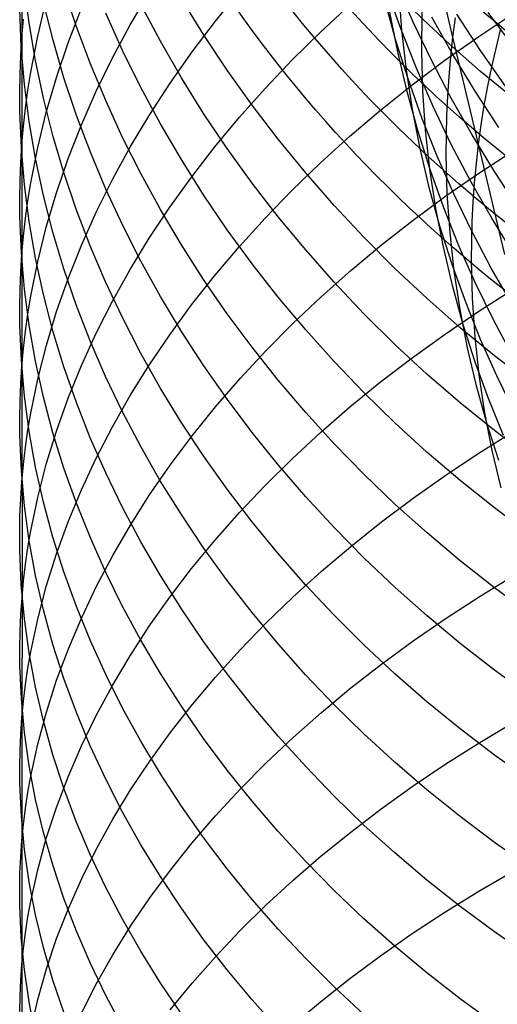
# Model space of a CAD drawing. Extents: x -383 to 1849, y -1185 to -529.
# Tile 579 of 656: x 397 to 402, y -956 to -946. Entities that reach past the tile are written whole.
import ezdxf

# ---------------------------------------------------------------- set-up
doc = ezdxf.new("R2010")
doc.units = 0
doc.layers.add('PREDEFINITO', color=7, linetype='CONTINUOUS')

msp = doc.modelspace()

# ---------------------------------------------------------------- linework, layer by layer
at = {"layer": 'PREDEFINITO'}
for p, q in [((401.435, -945.734, 519.465), (400.931, -943.613, 522.411)), ((397.028, -944.683, 628.412), (397.028, -945.737, 629.828)), ((397.101, -945.586, 625.513), (397.053, -945.199, 625.807)), ((401.028, -945.578, 531.834), (400.855, -945.182, 531.599)), ((397.584, -945.616, 621.297), (397.457, -945.229, 621.57)), ((398.134, -945.608, 637.125), (398.33, -945.276, 637.429)), ((399.007, -945.57, 639.72), (399.258, -945.262, 640.011)), ((400.904, -945.654, 529.9), (400.761, -945.253, 529.655)), ((400.913, -945.661, 523.73), (400.883, -945.253, 523.462)), ((397.189, -945.723, 632.158), (397.277, -945.358, 632.468)), ((397.346, -945.764, 623.255), (397.249, -945.377, 623.539)), ((398.444, -945.775, 617.216), (398.244, -945.398, 617.461)), ((398.886, -945.706, 615.345), (398.658, -945.336, 615.576)), ((400.081, -945.681, 642.261), (400.382, -945.403, 642.533)), ((400.849, -945.758, 527.947), (400.738, -945.353, 527.693)), ((397.021, -945.831, 627.507), (397.006, -945.448, 627.809)), ((397.5, -945.789, 634.491), (397.636, -945.437, 634.802)), ((398.057, -945.869, 619.111), (397.885, -945.487, 619.37)), ((400.871, -945.884, 525.972), (400.791, -945.478, 525.71)), ((401.115, -945.877, 521.737), (401.119, -945.472, 521.465)), ((401.717, -945.869, 535.843), (401.474, -945.496, 535.634)), ((401.7, -945.725, 644.957), (402.057, -945.489, 645.195)), ((402.064, -945.841, 537.692), (401.794, -945.48, 537.496)), ((397.028, -945.737, 629.828), (397.044, -945.549, 629.982)), ((397.166, -945.971, 625.219), (397.101, -945.586, 625.513)), ((397.953, -945.945, 636.818), (398.134, -945.608, 637.125)), ((398.769, -945.884, 639.424), (399.007, -945.57, 639.72)), ((401.215, -945.969, 532.067), (401.028, -945.578, 531.834)), ((401.434, -945.91, 533.967), (401.219, -945.527, 533.746)), ((401.435, -945.734, 519.465), (401.461, -945.534, 519.329)), ((397.727, -946, 621.026), (397.584, -945.616, 621.297)), ((399.127, -946.07, 615.117), (398.886, -945.706, 615.345)), ((399.792, -945.965, 641.983), (400.081, -945.681, 642.261)), ((401.061, -946.051, 530.144), (400.904, -945.654, 529.9)), ((400.959, -946.067, 523.998), (400.913, -945.661, 523.73)), ((401.831, -946.037, 517.462), (401.923, -945.644, 517.189)), ((397.016, -945.925, 629.674), (397.028, -945.737, 629.828)), ((397.028, -945.737, 629.828), (397.028, -946.829, 631.216)), ((397.119, -946.091, 631.845), (397.189, -945.723, 632.158)), ((397.458, -946.149, 622.973), (397.346, -945.764, 623.255)), ((397.38, -946.145, 634.178), (397.5, -945.789, 634.491)), ((398.658, -946.147, 616.974), (398.444, -945.775, 617.216)), ((400.976, -946.159, 528.2), (400.849, -945.758, 527.947)), ((401.353, -945.969, 644.711), (401.7, -945.725, 644.957)), ((401.413, -945.934, 519.602), (401.435, -945.734, 519.465)), ((401.697, -946.826, 518.017), (401.435, -945.734, 519.465)), ((397.053, -946.213, 627.205), (397.021, -945.831, 627.507)), ((398.243, -946.246, 618.856), (398.057, -945.869, 619.111)), ((398.545, -946.202, 639.123), (398.769, -945.884, 639.424)), ((400.965, -946.288, 526.234), (400.871, -945.884, 525.972)), ((401.127, -946.281, 522.01), (401.115, -945.877, 521.737)), ((401.663, -946.286, 534.187), (401.434, -945.91, 533.967)), ((401.973, -946.235, 536.049), (401.717, -945.869, 535.843)), ((397.009, -946.114, 629.52), (397.016, -945.925, 629.674)), ((397.247, -946.355, 624.927), (397.166, -945.971, 625.219)), ((397.885, -946.38, 620.758), (397.727, -946, 621.026)), ((397.787, -946.285, 636.507), (397.953, -945.945, 636.818)), ((399.515, -946.256, 641.699), (399.792, -945.965, 641.983)), ((401.018, -946.221, 644.456), (401.353, -945.969, 644.711)), ((401.415, -946.355, 532.298), (401.215, -945.969, 532.067)), ((401.395, -946.135, 519.74), (401.413, -945.934, 519.602)), ((397.089, -946.275, 631.688), (397.119, -946.091, 631.845)), ((399.382, -946.427, 614.894), (399.127, -946.07, 615.117)), ((401.021, -946.47, 524.268), (400.959, -946.067, 523.998)), ((401.232, -946.443, 530.386), (401.061, -946.051, 530.144)), ((401.791, -946.234, 517.599), (401.831, -946.037, 517.462)), ((397.006, -946.302, 629.365), (397.009, -946.114, 629.52)), ((397.277, -946.502, 633.862), (397.38, -946.145, 634.178)), ((397.586, -946.532, 622.693), (397.458, -946.149, 622.973)), ((398.335, -946.524, 638.817), (398.545, -946.202, 639.123)), ((398.886, -946.512, 616.735), (398.658, -946.147, 616.974)), ((401.117, -946.556, 528.453), (400.976, -946.159, 528.2)), ((401.381, -946.335, 519.878), (401.395, -946.135, 519.74)), ((397.007, -946.49, 629.21), (397.006, -946.302, 629.365)), ((397.102, -946.594, 626.904), (397.053, -946.213, 627.205)), ((397.065, -946.459, 631.531), (397.089, -946.275, 631.688)), ((397.636, -946.628, 636.192), (397.787, -946.285, 636.507)), ((398.444, -946.618, 618.603), (398.243, -946.246, 618.856)), ((399.252, -946.552, 641.408), (399.515, -946.256, 641.699)), ((400.693, -946.48, 644.194), (401.018, -946.221, 644.456)), ((401.076, -946.688, 526.497), (400.965, -946.288, 526.234)), ((401.155, -946.683, 522.285), (401.127, -946.281, 522.01)), ((401.905, -946.656, 534.404), (401.663, -946.286, 534.187)), ((401.755, -946.432, 517.738), (401.791, -946.234, 517.599)), ((397.343, -946.737, 624.635), (397.247, -946.355, 624.927)), ((398.057, -946.757, 620.492), (397.885, -946.38, 620.758)), ((401.372, -946.535, 520.017), (401.381, -946.335, 519.878)), ((401.63, -946.733, 532.528), (401.415, -946.355, 532.298)), ((397.022, -946.867, 628.901), (397.007, -946.49, 629.21)), ((397.044, -946.644, 631.374), (397.065, -946.459, 631.531)), ((397.189, -946.861, 633.544), (397.277, -946.502, 633.862)), ((399.128, -946.872, 616.5), (398.886, -946.512, 616.735)), ((399.649, -946.777, 614.674), (399.382, -946.427, 614.894)), ((400.381, -946.746, 643.924), (400.693, -946.48, 644.194)), ((401.099, -946.872, 524.537), (401.021, -946.47, 524.268)), ((401.418, -946.83, 530.628), (401.232, -946.443, 530.386)), ((401.724, -946.629, 517.877), (401.755, -946.432, 517.738)), ((397.167, -946.973, 626.603), (397.102, -946.594, 626.904)), ((397.728, -946.91, 622.414), (397.586, -946.532, 622.693)), ((398.139, -946.851, 638.507), (398.335, -946.524, 638.817)), ((399.001, -946.854, 641.112), (399.252, -946.552, 641.408)), ((401.273, -946.948, 528.706), (401.117, -946.556, 528.453)), ((401.366, -946.934, 520.297), (401.372, -946.535, 520.017)), ((397.028, -946.829, 631.216), (397.044, -946.644, 631.374)), ((397.5, -946.974, 635.875), (397.636, -946.628, 636.192)), ((398.658, -946.985, 618.353), (398.444, -946.618, 618.603)), ((401.201, -947.085, 526.759), (401.076, -946.688, 526.497)), ((401.2, -947.084, 522.562), (401.155, -946.683, 522.285)), ((401.697, -946.826, 518.017), (401.724, -946.629, 517.877)), ((397.455, -947.116, 624.346), (397.343, -946.737, 624.635)), ((398.243, -947.128, 620.229), (398.057, -946.757, 620.492)), ((399.929, -947.12, 614.459), (399.649, -946.777, 614.674)), ((400.08, -947.019, 643.647), (400.381, -946.746, 643.924)), ((401.858, -947.105, 532.755), (401.63, -946.733, 532.528)), ((397.016, -947.014, 631.058), (397.028, -946.829, 631.216)), ((397.054, -947.243, 628.591), (397.022, -946.867, 628.901)), ((397.028, -946.829, 631.216), (397.028, -947.948, 632.581)), ((397.118, -947.222, 633.224), (397.189, -946.861, 633.544)), ((397.886, -947.286, 622.138), (397.728, -946.91, 622.414)), ((397.957, -947.182, 638.192), (398.139, -946.851, 638.507)), ((398.764, -947.16, 640.81), (399.001, -946.854, 641.112)), ((399.382, -947.225, 616.27), (399.128, -946.872, 616.5)), ((401.193, -947.27, 524.808), (401.099, -946.872, 524.537)), ((401.618, -947.21, 530.868), (401.418, -946.83, 530.628)), ((401.675, -947.024, 518.158), (401.697, -946.826, 518.017)), ((401.965, -947.955, 516.6), (401.697, -946.826, 518.017)), ((401.71, -947.116, 646.34), (402.067, -946.884, 646.583)), ((397.009, -947.199, 630.9), (397.016, -947.014, 631.058)), ((397.247, -947.351, 626.303), (397.167, -946.973, 626.603)), ((397.381, -947.323, 635.555), (397.5, -946.974, 635.875)), ((398.886, -947.346, 618.108), (398.658, -946.985, 618.353)), ((401.443, -947.336, 528.957), (401.273, -946.948, 528.706)), ((401.377, -947.333, 520.578), (401.366, -946.934, 520.297)), ((397.583, -947.492, 624.058), (397.455, -947.116, 624.346)), ((399.791, -947.297, 643.364), (400.08, -947.019, 643.647)), ((401.261, -947.483, 522.839), (401.2, -947.084, 522.562)), ((401.341, -947.477, 527.02), (401.201, -947.085, 526.759)), ((401.363, -947.356, 646.089), (401.71, -947.116, 646.34)), ((401.656, -947.221, 518.299), (401.675, -947.024, 518.158)), ((402.099, -947.47, 532.981), (401.858, -947.105, 532.755)), ((397.006, -947.384, 630.741), (397.009, -947.199, 630.9)), ((397.79, -947.516, 637.874), (397.957, -947.182, 638.192)), ((398.444, -947.495, 619.969), (398.243, -947.128, 620.229)), ((398.54, -947.472, 640.503), (398.764, -947.16, 640.81)), ((400.221, -947.454, 614.248), (399.929, -947.12, 614.459)), ((401.831, -947.584, 531.106), (401.618, -947.21, 530.868)), ((397.103, -947.618, 628.282), (397.054, -947.243, 628.591)), ((397.089, -947.403, 633.064), (397.118, -947.222, 633.224)), ((398.058, -947.657, 621.865), (397.886, -947.286, 622.138)), ((399.649, -947.57, 616.043), (399.382, -947.225, 616.27)), ((399.514, -947.582, 643.073), (399.791, -947.297, 643.364)), ((401.302, -947.665, 525.078), (401.193, -947.27, 524.808)), ((401.642, -947.419, 518.442), (401.656, -947.221, 518.299)), ((397.007, -947.569, 630.583), (397.006, -947.384, 630.741)), ((397.065, -947.585, 632.903), (397.089, -947.403, 633.064)), ((397.344, -947.727, 626.004), (397.247, -947.351, 626.303)), ((397.277, -947.674, 635.232), (397.381, -947.323, 635.555)), ((399.127, -947.701, 617.866), (398.886, -947.346, 618.108)), ((401.027, -947.603, 645.829), (401.363, -947.356, 646.089)), ((401.405, -947.73, 520.861), (401.377, -947.333, 520.578)), ((401.628, -947.717, 529.206), (401.443, -947.336, 528.957)), ((401.632, -947.616, 518.584), (401.642, -947.419, 518.442)), ((397.726, -947.865, 623.772), (397.583, -947.492, 624.058)), ((397.639, -947.854, 637.553), (397.79, -947.516, 637.874)), ((398.33, -947.788, 640.191), (398.54, -947.472, 640.503)), ((398.658, -947.856, 619.713), (398.444, -947.495, 619.969)), ((400.526, -947.78, 614.043), (400.221, -947.454, 614.248)), ((401.338, -947.878, 523.117), (401.261, -947.483, 522.839)), ((401.496, -947.865, 527.281), (401.341, -947.477, 527.02)), ((397.022, -947.94, 630.266), (397.007, -947.569, 630.583)), ((397.044, -947.766, 632.742), (397.065, -947.585, 632.903)), ((397.167, -947.992, 627.974), (397.103, -947.618, 628.282)), ((399.251, -947.873, 642.777), (399.514, -947.582, 643.073)), ((399.929, -947.908, 615.821), (399.649, -947.57, 616.043)), ((400.703, -947.857, 645.561), (401.027, -947.603, 645.829)), ((401.626, -948.01, 518.871), (401.632, -947.616, 518.584)), ((402.058, -947.952, 531.341), (401.831, -947.584, 531.106)), ((397.189, -948.028, 634.907), (397.277, -947.674, 635.232)), ((398.245, -948.024, 621.594), (398.058, -947.657, 621.865)), ((399.382, -948.049, 617.628), (399.127, -947.701, 617.866)), ((401.426, -948.056, 525.348), (401.302, -947.665, 525.078)), ((401.826, -948.093, 529.454), (401.628, -947.717, 529.206)), ((397.028, -947.948, 632.581), (397.044, -947.766, 632.742)), ((397.456, -948.1, 625.707), (397.344, -947.727, 626.004)), ((398.135, -948.108, 639.875), (398.33, -947.788, 640.191)), ((400.842, -948.097, 613.842), (400.526, -947.78, 614.043)), ((401.448, -948.125, 521.145), (401.405, -947.73, 520.861)), ((397.503, -948.194, 637.228), (397.639, -947.854, 637.553)), ((397.883, -948.235, 623.489), (397.726, -947.865, 623.772)), ((398.886, -948.212, 619.46), (398.658, -947.856, 619.713)), ((399, -948.169, 642.475), (399.251, -947.873, 642.777)), ((400.221, -948.239, 615.604), (399.929, -947.908, 615.821)), ((400.389, -948.118, 645.286), (400.703, -947.857, 645.561)), ((401.43, -948.271, 523.395), (401.338, -947.878, 523.117)), ((401.665, -948.247, 527.54), (401.496, -947.865, 527.281)), ((397.016, -948.13, 632.419), (397.028, -947.948, 632.581)), ((397.054, -948.31, 629.949), (397.022, -947.94, 630.266)), ((397.028, -947.948, 632.581), (397.028, -949.095, 633.922)), ((397.248, -948.364, 627.666), (397.167, -947.992, 627.974)), ((398.445, -948.385, 621.327), (398.245, -948.024, 621.594)), ((401.635, -948.403, 519.161), (401.626, -948.01, 518.871)), ((397.119, -948.382, 634.58), (397.189, -948.028, 634.907)), ((397.584, -948.471, 625.412), (397.456, -948.1, 625.707)), ((397.954, -948.432, 639.555), (398.135, -948.108, 639.875)), ((399.649, -948.39, 617.395), (399.382, -948.049, 617.628)), ((400.088, -948.386, 645.003), (400.389, -948.118, 645.286)), ((401.17, -948.405, 613.647), (400.842, -948.097, 613.842)), ((401.565, -948.443, 525.617), (401.426, -948.056, 525.348)), ((401.508, -948.518, 521.431), (401.448, -948.125, 521.145)), ((402.039, -948.463, 529.701), (401.826, -948.093, 529.454)), ((397.009, -948.312, 632.257), (397.016, -948.13, 632.419)), ((397.383, -948.537, 636.901), (397.503, -948.194, 637.228)), ((398.763, -948.469, 642.167), (399, -948.169, 642.475)), ((399.127, -948.561, 619.212), (398.886, -948.212, 619.46)), ((397.006, -948.494, 632.095), (397.009, -948.312, 632.257)), ((397.103, -948.679, 629.632), (397.054, -948.31, 629.949)), ((398.055, -948.6, 623.209), (397.883, -948.235, 623.489)), ((400.525, -948.56, 615.392), (400.221, -948.239, 615.604)), ((401.537, -948.661, 523.674), (401.43, -948.271, 523.395)), ((401.848, -948.624, 527.798), (401.665, -948.247, 527.54)), ((401.7, -948.534, 647.697), (402.057, -948.307, 647.944)), ((397.089, -948.56, 634.416), (397.119, -948.382, 634.58)), ((397.345, -948.734, 627.36), (397.248, -948.364, 627.666)), ((398.659, -948.742, 621.063), (398.445, -948.385, 621.327)), ((399.929, -948.724, 617.166), (399.649, -948.39, 617.395)), ((399.799, -948.66, 644.714), (400.088, -948.386, 645.003)), ((401.509, -948.703, 613.458), (401.17, -948.405, 613.647)), ((401.661, -948.795, 519.451), (401.635, -948.403, 519.161)), ((397.007, -948.676, 631.933), (397.006, -948.494, 632.095)), ((397.727, -948.838, 625.119), (397.584, -948.471, 625.412)), ((397.788, -948.76, 639.231), (397.954, -948.432, 639.555)), ((398.539, -948.775, 641.854), (398.763, -948.469, 642.167)), ((401.584, -948.909, 521.717), (401.508, -948.518, 521.431)), ((401.718, -948.825, 525.886), (401.565, -948.443, 525.617)), ((397.065, -948.738, 634.252), (397.089, -948.56, 634.416)), ((397.278, -948.882, 636.571), (397.383, -948.537, 636.901)), ((398.241, -948.961, 622.931), (398.055, -948.6, 623.209)), ((399.382, -948.904, 618.967), (399.127, -948.561, 619.212)), ((400.842, -948.874, 615.185), (400.525, -948.56, 615.392)), ((401.354, -948.768, 647.441), (401.7, -948.534, 647.697)), ((402.046, -948.996, 528.055), (401.848, -948.624, 527.798)), ((397.022, -949.04, 631.609), (397.007, -948.676, 631.933)), ((397.168, -949.046, 629.317), (397.103, -948.679, 629.632)), ((399.522, -948.939, 644.417), (399.799, -948.66, 644.714)), ((400.221, -949.049, 616.943), (399.929, -948.724, 617.166)), ((401.859, -948.991, 613.275), (401.509, -948.703, 613.458)), ((401.66, -949.047, 523.952), (401.537, -948.661, 523.674)), ((397.044, -948.917, 634.087), (397.065, -948.738, 634.252)), ((397.457, -949.102, 627.055), (397.345, -948.734, 627.36)), ((397.636, -949.09, 638.903), (397.788, -948.76, 639.231)), ((398.329, -949.085, 641.536), (398.539, -948.775, 641.854)), ((398.887, -949.093, 620.803), (398.659, -948.742, 621.063)), ((401.018, -949.01, 647.177), (401.354, -948.768, 647.441)), ((401.704, -949.185, 519.743), (401.661, -948.795, 519.451)), ((401.886, -949.202, 526.153), (401.718, -948.825, 525.886)), ((397.028, -949.095, 633.922), (397.044, -948.917, 634.087)), ((397.19, -949.228, 636.239), (397.278, -948.882, 636.571)), ((397.884, -949.202, 624.828), (397.727, -948.838, 625.119)), ((399.649, -949.24, 618.728), (399.382, -948.904, 618.967)), ((401.169, -949.177, 614.984), (400.842, -948.874, 615.185)), ((401.675, -949.296, 522.003), (401.584, -948.909, 521.717)), ((398.442, -949.317, 622.657), (398.241, -948.961, 622.931)), ((399.258, -949.224, 644.115), (399.522, -948.939, 644.417)), ((400.694, -949.258, 646.905), (401.018, -949.01, 647.177)), ((402.22, -949.268, 613.098), (401.859, -948.991, 613.275)), ((397.016, -949.274, 633.757), (397.028, -949.095, 633.922)), ((397.054, -949.404, 631.285), (397.022, -949.04, 631.609)), ((397.028, -949.095, 633.922), (397.029, -951.465, 636.537)), ((397.248, -949.412, 629.002), (397.168, -949.046, 629.317)), ((397.585, -949.467, 626.753), (397.457, -949.102, 627.055)), ((397.501, -949.424, 638.572), (397.636, -949.09, 638.903)), ((398.134, -949.398, 641.213), (398.329, -949.085, 641.536)), ((399.129, -949.438, 620.548), (398.887, -949.093, 620.803)), ((400.525, -949.367, 616.724), (400.221, -949.049, 616.943)), ((401.798, -949.428, 524.229), (401.66, -949.047, 523.952)), ((397.119, -949.577, 635.905), (397.19, -949.228, 636.239)), ((398.056, -949.562, 624.541), (397.884, -949.202, 624.828)), ((399.007, -949.514, 643.806), (399.258, -949.224, 644.115)), ((401.509, -949.472, 614.789), (401.169, -949.177, 614.984)), ((401.762, -949.573, 520.037), (401.704, -949.185, 519.743)), ((402.068, -949.574, 526.419), (401.886, -949.202, 526.153)), ((397.009, -949.452, 633.592), (397.016, -949.274, 633.757)), ((398.656, -949.668, 622.387), (398.442, -949.317, 622.657)), ((399.929, -949.569, 618.493), (399.649, -949.24, 618.728)), ((400.381, -949.514, 646.624), (400.694, -949.258, 646.905)), ((401.781, -949.68, 522.289), (401.675, -949.296, 522.003)), ((397.103, -949.766, 630.961), (397.054, -949.404, 631.285)), ((397.345, -949.777, 628.688), (397.248, -949.412, 629.002)), ((397.381, -949.76, 638.238), (397.501, -949.424, 638.572)), ((397.953, -949.716, 640.886), (398.134, -949.398, 641.213)), ((400.841, -949.676, 616.511), (400.525, -949.367, 616.724)), ((401.95, -949.805, 524.505), (401.798, -949.428, 524.229)), ((397.006, -949.631, 633.426), (397.009, -949.452, 633.592)), ((397.727, -949.829, 626.452), (397.585, -949.467, 626.753)), ((398.769, -949.81, 643.492), (399.007, -949.514, 643.806)), ((399.383, -949.776, 620.296), (399.129, -949.438, 620.548)), ((400.08, -949.775, 646.337), (400.381, -949.514, 646.624)), ((401.859, -949.756, 614.6), (401.509, -949.472, 614.789)), ((397.007, -949.81, 633.26), (397.006, -949.631, 633.426)), ((397.09, -949.751, 635.738), (397.119, -949.577, 635.905)), ((398.243, -949.917, 624.256), (398.056, -949.562, 624.541)), ((400.221, -949.89, 618.263), (399.929, -949.569, 618.493)), ((401.836, -949.958, 520.33), (401.762, -949.573, 520.037)), ((397.787, -950.037, 640.556), (397.953, -949.716, 640.886)), ((398.884, -950.014, 622.12), (398.656, -949.668, 622.387)), ((401.169, -949.976, 616.305), (400.841, -949.676, 616.511)), ((401.903, -950.06, 522.575), (401.781, -949.68, 522.289)), ((397.022, -950.168, 632.929), (397.007, -949.81, 633.26)), ((397.065, -949.926, 635.57), (397.09, -949.751, 635.738)), ((397.168, -950.128, 630.638), (397.103, -949.766, 630.961)), ((397.277, -950.098, 637.902), (397.381, -949.76, 638.238)), ((397.457, -950.138, 628.376), (397.345, -949.777, 628.688)), ((397.885, -950.187, 626.154), (397.727, -949.829, 626.452)), ((398.545, -950.109, 643.172), (398.769, -949.81, 643.492)), ((399.65, -950.108, 620.05), (399.383, -949.776, 620.296)), ((399.791, -950.043, 646.042), (400.08, -949.775, 646.337)), ((401.71, -949.979, 649.024), (402.068, -949.756, 649.276)), ((402.22, -950.03, 614.418), (401.859, -949.756, 614.6)), ((397.044, -950.101, 635.402), (397.065, -949.926, 635.57)), ((398.443, -950.268, 623.975), (398.243, -949.917, 624.256)), ((400.526, -950.203, 618.039), (400.221, -949.89, 618.263)), ((397.636, -950.361, 640.222), (397.787, -950.037, 640.556)), ((399.126, -950.353, 621.858), (398.884, -950.014, 622.12)), ((401.508, -950.266, 616.104), (401.169, -949.976, 616.305)), ((401.364, -950.208, 648.764), (401.71, -949.979, 649.024)), ((401.926, -950.34, 520.625), (401.836, -949.958, 520.33)), ((397.028, -950.277, 635.233), (397.044, -950.101, 635.402)), ((397.249, -950.488, 630.316), (397.168, -950.128, 630.638)), ((397.19, -950.438, 637.563), (397.277, -950.098, 637.902)), ((397.585, -950.497, 628.067), (397.457, -950.138, 628.376)), ((398.334, -950.413, 642.848), (398.545, -950.109, 643.172)), ((399.515, -950.316, 645.741), (399.791, -950.043, 646.042)), ((399.93, -950.432, 619.808), (399.65, -950.108, 620.05)), ((397.054, -950.525, 632.598), (397.022, -950.168, 632.929)), ((398.057, -950.542, 625.86), (397.885, -950.187, 626.154)), ((400.842, -950.507, 617.82), (400.526, -950.203, 618.039)), ((401.028, -950.445, 648.494), (401.364, -950.208, 648.764)), ((397.016, -950.452, 635.065), (397.028, -950.277, 635.233)), ((398.658, -950.614, 623.698), (398.443, -950.268, 623.975)), ((399.251, -950.594, 645.433), (399.515, -950.316, 645.741)), ((401.859, -950.546, 615.909), (401.508, -950.266, 616.104)), ((397.119, -950.779, 637.223), (397.19, -950.438, 637.563)), ((397.5, -950.688, 639.884), (397.636, -950.361, 640.222)), ((398.138, -950.721, 642.519), (398.334, -950.413, 642.848)), ((399.38, -950.686, 621.6), (399.126, -950.353, 621.858)), ((400.222, -950.749, 619.572), (399.93, -950.432, 619.808)), ((397.008, -950.628, 634.896), (397.016, -950.452, 635.065)), ((397.103, -950.881, 632.267), (397.054, -950.525, 632.598)), ((397.345, -950.845, 629.995), (397.249, -950.488, 630.316)), ((397.728, -950.853, 627.759), (397.585, -950.497, 628.067)), ((400.703, -950.689, 648.217), (401.028, -950.445, 648.494)), ((401.17, -950.802, 617.607), (400.842, -950.507, 617.82)), ((397.005, -950.803, 634.727), (397.008, -950.628, 634.896)), ((398.243, -950.892, 625.568), (398.057, -950.542, 625.86)), ((398.885, -950.954, 623.425), (398.658, -950.614, 623.698)), ((399, -950.878, 645.12), (399.251, -950.594, 645.433)), ((402.22, -950.816, 615.721), (401.859, -950.546, 615.909)), ((397.381, -951.017, 639.544), (397.5, -950.688, 639.884)), ((397.957, -951.033, 642.186), (398.138, -950.721, 642.519)), ((399.647, -951.012, 621.348), (399.38, -950.686, 621.6)), ((400.39, -950.939, 647.931), (400.703, -950.689, 648.217)), ((397.006, -950.979, 634.558), (397.005, -950.803, 634.727)), ((397.09, -950.95, 637.052), (397.119, -950.779, 637.223)), ((400.526, -951.058, 619.341), (400.222, -950.749, 619.572)), ((401.509, -951.088, 617.401), (401.17, -950.802, 617.607)), ((397.167, -951.236, 631.937), (397.103, -950.881, 632.267)), ((397.458, -951.201, 629.677), (397.345, -950.845, 629.995)), ((397.885, -951.206, 627.454), (397.728, -950.853, 627.759)), ((398.444, -951.237, 625.28), (398.243, -950.892, 625.568)), ((398.763, -951.166, 644.8), (399, -950.878, 645.12)), ((400.088, -951.195, 647.638), (400.39, -950.939, 647.931)), ((397.021, -951.33, 634.219), (397.006, -950.979, 634.558)), ((397.065, -951.122, 636.881), (397.09, -950.95, 637.052)), ((397.277, -951.349, 639.201), (397.381, -951.017, 639.544)), ((397.79, -951.347, 641.848), (397.957, -951.033, 642.186)), ((399.127, -951.288, 623.156), (398.885, -950.954, 623.425)), ((399.927, -951.331, 621.1), (399.647, -951.012, 621.348)), ((397.045, -951.293, 636.709), (397.065, -951.122, 636.881)), ((400.843, -951.358, 619.116), (400.526, -951.058, 619.341)), ((401.859, -951.364, 617.201), (401.509, -951.088, 617.401)), ((397.248, -951.589, 631.608), (397.167, -951.236, 631.937)), ((397.585, -951.554, 629.36), (397.458, -951.201, 629.677)), ((398.057, -951.554, 627.152), (397.885, -951.206, 627.454)), ((398.658, -951.578, 624.995), (398.444, -951.237, 625.28)), ((398.539, -951.459, 644.475), (398.763, -951.166, 644.8)), ((399.799, -951.457, 647.338), (400.088, -951.195, 647.638)), ((401.712, -951.448, 650.323), (402.069, -951.231, 650.579)), ((397.053, -951.68, 633.881), (397.021, -951.33, 634.219)), ((397.029, -951.465, 636.537), (397.045, -951.293, 636.709)), ((399.381, -951.616, 622.892), (399.127, -951.288, 623.156)), ((400.22, -951.643, 620.858), (399.927, -951.331, 621.1)), ((397.189, -951.682, 638.855), (397.277, -951.349, 639.201)), ((397.639, -951.665, 641.508), (397.79, -951.347, 641.848)), ((401.17, -951.649, 618.898), (400.843, -951.358, 619.116)), ((402.22, -951.63, 617.008), (401.859, -951.364, 617.201)), ((397.017, -951.637, 636.365), (397.029, -951.465, 636.537)), ((397.029, -951.465, 636.537), (397.028, -952.689, 637.809)), ((398.33, -951.756, 644.145), (398.539, -951.459, 644.475)), ((399.522, -951.725, 647.031), (399.799, -951.457, 647.338)), ((401.365, -951.673, 650.058), (401.712, -951.448, 650.323)), ((397.009, -951.809, 636.193), (397.017, -951.637, 636.365)), ((397.345, -951.941, 631.28), (397.248, -951.589, 631.608)), ((397.728, -951.904, 629.045), (397.585, -951.554, 629.36)), ((398.244, -951.899, 626.854), (398.057, -951.554, 627.152)), ((398.886, -951.913, 624.715), (398.658, -951.578, 624.995)), ((399.648, -951.937, 622.633), (399.381, -951.616, 622.892)), ((400.524, -951.946, 620.621), (400.22, -951.643, 620.858)), ((397.101, -952.029, 633.543), (397.053, -951.68, 633.881)), ((397.119, -952.017, 638.508), (397.189, -951.682, 638.855)), ((397.503, -951.986, 641.163), (397.639, -951.665, 641.508)), ((399.258, -951.998, 646.717), (399.522, -951.725, 647.031)), ((401.029, -951.905, 649.784), (401.365, -951.673, 650.058)), ((401.509, -951.932, 618.685), (401.17, -951.649, 618.898)), ((397.006, -951.981, 636.021), (397.009, -951.809, 636.193)), ((398.134, -952.057, 643.811), (398.33, -951.756, 644.145)), ((397.457, -952.29, 630.954), (397.345, -951.941, 631.28)), ((397.885, -952.25, 628.733), (397.728, -951.904, 629.045)), ((398.444, -952.238, 626.559), (398.244, -951.899, 626.854)), ((399.127, -952.242, 624.44), (398.886, -951.913, 624.715)), ((399.928, -952.251, 622.379), (399.648, -951.937, 622.633)), ((400.84, -952.242, 620.391), (400.524, -951.946, 620.621)), ((400.704, -952.143, 649.501), (401.029, -951.905, 649.784)), ((401.859, -952.204, 618.48), (401.509, -951.932, 618.685)), ((397.007, -952.154, 635.848), (397.006, -951.981, 636.021)), ((397.09, -952.184, 638.334), (397.119, -952.017, 638.508)), ((397.166, -952.378, 633.206), (397.101, -952.029, 633.543)), ((397.382, -952.308, 640.816), (397.503, -951.986, 641.163)), ((399.007, -952.276, 646.397), (399.258, -951.998, 646.717)), ((397.953, -952.362, 643.471), (398.134, -952.057, 643.811)), ((400.391, -952.387, 649.211), (400.704, -952.143, 649.501)), ((397.023, -952.498, 635.503), (397.007, -952.154, 635.848)), ((397.065, -952.352, 638.159), (397.09, -952.184, 638.334)), ((398.057, -952.592, 628.425), (397.885, -952.25, 628.733)), ((398.658, -952.573, 626.268), (398.444, -952.238, 626.559)), ((399.382, -952.565, 624.169), (399.127, -952.242, 624.44)), ((400.221, -952.558, 622.131), (399.928, -952.251, 622.379)), ((401.168, -952.528, 620.167), (400.84, -952.242, 620.391)), ((402.22, -952.467, 618.282), (401.859, -952.204, 618.48)), ((397.044, -952.521, 637.984), (397.065, -952.352, 638.159)), ((397.278, -952.633, 640.467), (397.382, -952.308, 640.816)), ((397.585, -952.636, 630.631), (397.457, -952.29, 630.954)), ((398.769, -952.558, 646.071), (399.007, -952.276, 646.397)), ((397.247, -952.724, 632.871), (397.166, -952.378, 633.206)), ((397.787, -952.67, 643.128), (397.953, -952.362, 643.471)), ((400.09, -952.638, 648.912), (400.391, -952.387, 649.211)), ((397.055, -952.841, 635.158), (397.023, -952.498, 635.503)), ((397.028, -952.689, 637.809), (397.044, -952.521, 637.984)), ((401.508, -952.806, 619.95), (401.168, -952.528, 620.167)), ((397.19, -952.96, 640.115), (397.278, -952.633, 640.467)), ((397.727, -952.98, 630.31), (397.585, -952.636, 630.631)), ((398.244, -952.931, 628.12), (398.057, -952.592, 628.425)), ((398.545, -952.845, 645.74), (398.769, -952.558, 646.071)), ((398.886, -952.903, 625.981), (398.658, -952.573, 626.268)), ((399.649, -952.881, 623.903), (399.382, -952.565, 624.169)), ((399.8, -952.894, 648.607), (400.09, -952.638, 648.912)), ((400.525, -952.857, 621.888), (400.221, -952.558, 622.131)), ((397.016, -952.858, 637.634), (397.028, -952.689, 637.809)), ((397.028, -952.689, 637.809), (397.028, -955.211, 640.279)), ((397.343, -953.069, 632.536), (397.247, -952.724, 632.871)), ((397.636, -952.98, 642.782), (397.787, -952.67, 643.128)), ((401.709, -952.943, 651.593), (402.067, -952.731, 651.854)), ((397.103, -953.184, 634.813), (397.055, -952.841, 635.158)), ((398.335, -953.136, 645.404), (398.545, -952.845, 645.74)), ((400.841, -953.147, 621.652), (400.525, -952.857, 621.888)), ((401.858, -953.074, 619.739), (401.508, -952.806, 619.95)), ((397.009, -953.026, 637.458), (397.016, -952.858, 637.634)), ((398.444, -953.265, 627.818), (398.244, -952.931, 628.12)), ((399.128, -953.226, 625.699), (398.886, -952.903, 625.981)), ((399.523, -953.155, 648.294), (399.8, -952.894, 648.607)), ((399.929, -953.191, 623.643), (399.649, -952.881, 623.903)), ((401.363, -953.162, 651.324), (401.709, -952.943, 651.593)), ((397.006, -953.195, 637.282), (397.009, -953.026, 637.458)), ((397.119, -953.288, 639.761), (397.19, -952.96, 640.115)), ((397.5, -953.294, 642.431), (397.636, -952.98, 642.782)), ((397.885, -953.32, 629.991), (397.727, -952.98, 630.31)), ((397.455, -953.411, 632.204), (397.343, -953.069, 632.536)), ((398.139, -953.43, 645.063), (398.335, -953.136, 645.404)), ((399.259, -953.422, 647.975), (399.523, -953.155, 648.294)), ((401.169, -953.429, 621.422), (400.841, -953.147, 621.652)), ((402.219, -953.332, 619.536), (401.858, -953.074, 619.739)), ((397.007, -953.364, 637.106), (397.006, -953.195, 637.282)), ((397.168, -953.526, 634.469), (397.103, -953.184, 634.813)), ((399.382, -953.544, 625.422), (399.128, -953.226, 625.699)), ((400.221, -953.493, 623.388), (399.929, -953.191, 623.643)), ((401.027, -953.388, 651.045), (401.363, -953.162, 651.324)), ((397.09, -953.452, 639.583), (397.119, -953.288, 639.761)), ((397.381, -953.609, 642.078), (397.5, -953.294, 642.431)), ((398.057, -953.656, 629.676), (397.885, -953.32, 629.991)), ((398.658, -953.594, 627.52), (398.444, -953.265, 627.818)), ((397.022, -953.701, 636.754), (397.007, -953.364, 637.106)), ((397.065, -953.617, 639.405), (397.09, -953.452, 639.583)), ((397.583, -953.751, 631.874), (397.455, -953.411, 632.204)), ((397.957, -953.728, 644.718), (398.139, -953.43, 645.063)), ((399.008, -953.694, 647.65), (399.259, -953.422, 647.975)), ((400.702, -953.621, 650.758), (401.027, -953.388, 651.045)), ((401.508, -953.702, 621.2), (401.169, -953.429, 621.422)), ((397.249, -953.866, 634.127), (397.168, -953.526, 634.469)), ((399.649, -953.855, 625.15), (399.382, -953.544, 625.422)), ((400.525, -953.788, 623.139), (400.221, -953.493, 623.388)), ((397.044, -953.782, 639.227), (397.065, -953.617, 639.405)), ((397.277, -953.927, 641.723), (397.381, -953.609, 642.078)), ((398.243, -953.989, 629.364), (398.057, -953.656, 629.676)), ((398.886, -953.917, 627.227), (398.658, -953.594, 627.52)), ((400.389, -953.86, 650.463), (400.702, -953.621, 650.758)), ((397.054, -954.038, 636.403), (397.022, -953.701, 636.754)), ((397.726, -954.088, 631.546), (397.583, -953.751, 631.874)), ((397.79, -954.03, 644.369), (397.957, -953.728, 644.718)), ((398.77, -953.97, 647.319), (399.008, -953.694, 647.65)), ((401.859, -953.966, 620.984), (401.508, -953.702, 621.2)), ((397.028, -953.947, 639.048), (397.044, -953.782, 639.227)), ((399.929, -954.16, 624.884), (399.649, -953.855, 625.15)), ((400.087, -954.104, 650.16), (400.389, -953.86, 650.463)), ((400.841, -954.074, 622.897), (400.525, -953.788, 623.139)), ((397.016, -954.112, 638.87), (397.028, -953.947, 639.048)), ((397.189, -954.246, 641.364), (397.277, -953.927, 641.723)), ((397.346, -954.204, 633.786), (397.249, -953.866, 634.127)), ((399.128, -954.236, 626.939), (398.886, -953.917, 627.227)), ((397.103, -954.374, 636.051), (397.054, -954.038, 636.403)), ((397.639, -954.334, 644.015), (397.79, -954.03, 644.369)), ((398.444, -954.316, 629.056), (398.243, -953.989, 629.364)), ((398.546, -954.25, 646.982), (398.77, -953.97, 647.319)), ((402.22, -954.22, 620.776), (401.859, -953.966, 620.984)), ((397.008, -954.277, 638.691), (397.016, -954.112, 638.87)), ((397.883, -954.421, 631.221), (397.726, -954.088, 631.546)), ((399.798, -954.354, 649.85), (400.087, -954.104, 650.16)), ((400.221, -954.457, 624.623), (399.929, -954.16, 624.884)), ((401.169, -954.352, 622.662), (400.841, -954.074, 622.897)), ((397.119, -954.567, 641.004), (397.189, -954.246, 641.364)), ((397.458, -954.54, 633.446), (397.346, -954.204, 633.786)), ((398.335, -954.534, 646.64), (398.546, -954.25, 646.982)), ((399.382, -954.548, 626.655), (399.128, -954.236, 626.939)), ((401.699, -954.464, 652.832), (402.057, -954.258, 653.096)), ((397.005, -954.442, 638.511), (397.008, -954.277, 638.691)), ((397.503, -954.64, 643.659), (397.639, -954.334, 644.015)), ((398.658, -954.639, 628.752), (398.444, -954.316, 629.056)), ((399.521, -954.609, 649.532), (399.798, -954.354, 649.85)), ((401.508, -954.621, 622.433), (401.169, -954.352, 622.662)), ((397.006, -954.607, 638.332), (397.005, -954.442, 638.511)), ((397.168, -954.708, 635.701), (397.103, -954.374, 636.051)), ((398.055, -954.751, 630.899), (397.883, -954.421, 631.221)), ((400.525, -954.746, 624.369), (400.221, -954.457, 624.623)), ((401.353, -954.678, 652.559), (401.699, -954.464, 652.832)), ((397.09, -954.728, 640.823), (397.119, -954.567, 641.004)), ((397.586, -954.873, 633.109), (397.458, -954.54, 633.446)), ((398.139, -954.822, 646.294), (398.335, -954.534, 646.64)), ((399.649, -954.853, 626.377), (399.382, -954.548, 626.655)), ((397.021, -954.937, 637.974), (397.006, -954.607, 638.332)), ((397.383, -954.949, 643.299), (397.503, -954.64, 643.659)), ((398.886, -954.957, 628.452), (398.658, -954.639, 628.752)), ((399.257, -954.87, 649.208), (399.521, -954.609, 649.532)), ((401.859, -954.881, 622.212), (401.508, -954.621, 622.433)), ((397.065, -954.889, 640.642), (397.09, -954.728, 640.823)), ((397.248, -955.042, 635.351), (397.168, -954.708, 635.701)), ((398.242, -955.077, 630.581), (398.055, -954.751, 630.899)), ((400.842, -955.028, 624.121), (400.525, -954.746, 624.369)), ((401.017, -954.898, 652.276), (401.353, -954.678, 652.559)), ((397.958, -955.114, 645.942), (398.139, -954.822, 646.294)), ((399.006, -955.135, 648.878), (399.257, -954.87, 649.208)), ((399.929, -955.153, 626.105), (399.649, -954.853, 626.377)), ((397.053, -955.267, 637.615), (397.021, -954.937, 637.974)), ((397.044, -955.05, 640.461), (397.065, -954.889, 640.642)), ((397.278, -955.26, 642.937), (397.383, -954.949, 643.299)), ((397.729, -955.204, 632.775), (397.586, -954.873, 633.109)), ((399.127, -955.27, 628.158), (398.886, -954.957, 628.452)), ((400.693, -955.124, 651.985), (401.017, -954.898, 652.276)), ((402.22, -955.132, 621.999), (401.859, -954.881, 622.212)), ((397.028, -955.211, 640.279), (397.044, -955.05, 640.461)), ((397.345, -955.373, 635.003), (397.248, -955.042, 635.351)), ((401.169, -955.301, 623.88), (400.842, -955.028, 624.121)), ((397.791, -955.408, 645.587), (397.958, -955.114, 645.942)), ((398.442, -955.398, 630.267), (398.242, -955.077, 630.581)), ((398.768, -955.404, 648.541), (399.006, -955.135, 648.878)), ((400.221, -955.444, 625.838), (399.929, -955.153, 626.105)), ((400.38, -955.357, 651.686), (400.693, -955.124, 651.985)), ((397.017, -955.373, 640.097), (397.028, -955.211, 640.279)), ((397.028, -955.211, 640.279), (397.028, -956.516, 641.468)), ((397.101, -955.596, 637.257), (397.053, -955.267, 637.615)), ((397.19, -955.572, 642.572), (397.278, -955.26, 642.937)), ((397.886, -955.531, 632.443), (397.729, -955.204, 632.775)), ((399.382, -955.576, 627.868), (399.127, -955.27, 628.158)), ((397.009, -955.534, 639.915), (397.017, -955.373, 640.097)), ((397.457, -955.702, 634.657), (397.345, -955.373, 635.003)), ((400.079, -955.595, 651.379), (400.38, -955.357, 651.686)), ((401.509, -955.566, 623.646), (401.169, -955.301, 623.88)), ((397.639, -955.705, 645.228), (397.791, -955.408, 645.587)), ((398.656, -955.715, 629.957), (398.442, -955.398, 630.267)), ((398.544, -955.678, 648.199), (398.768, -955.404, 648.541)), ((400.526, -955.729, 625.578), (400.221, -955.444, 625.838)), ((397.006, -955.696, 639.733), (397.009, -955.534, 639.915)), ((397.119, -955.886, 642.206), (397.19, -955.572, 642.572)), ((398.058, -955.855, 632.115), (397.886, -955.531, 632.443)), ((401.859, -955.821, 623.42), (401.509, -955.566, 623.646)), ((397.166, -955.924, 636.9), (397.101, -955.596, 637.257)), ((399.649, -955.876, 627.584), (399.382, -955.576, 627.868)), ((399.791, -955.838, 651.064), (400.079, -955.595, 651.379))]:
    msp.add_line(p, q, dxfattribs=at)
at = {"layer": 'PREDEFINITO', "extrusion": (-0.016791, 0.505226, -0.862824)}
msp.add_arc((-381.019, -508.97, -1013.821), 15.412, 305.7911, 345.71, dxfattribs=at)
at = {"layer": 'PREDEFINITO', "extrusion": (-0.016822, 0.48815, -0.872598)}
msp.add_arc((-379.555, -529.552, -1002.093), 14.982, 305.5244, 333.2523, dxfattribs=at)
at = {"layer": 'PREDEFINITO', "extrusion": (-0.016811, 0.470852, -0.882052)}
msp.add_arc((-378.188, -549.873, -989.939), 14.676, 305.4272, 327.0201, dxfattribs=at)
at = {"layer": 'PREDEFINITO', "extrusion": (-0.016763, 0.453494, -0.891101)}
msp.add_arc((-376.807, -569.822, -977.468), 14.377, 305.3374, 321.3189, dxfattribs=at)
at = {"layer": 'PREDEFINITO', "extrusion": (-0.016809, 0.435789, -0.899892)}
msp.add_arc((-375.162, -589.773, -964.547), 14.155, 305.355, 317.4394, dxfattribs=at)

doc.saveas('drawing.dxf')
